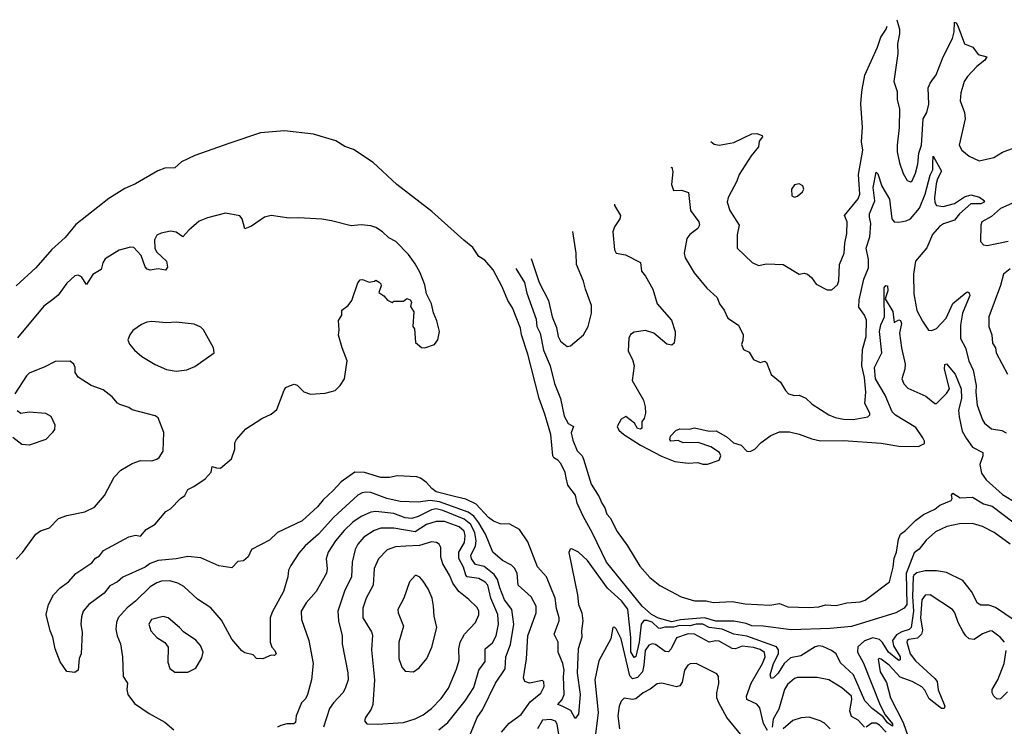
# Model space of a CAD drawing. Extents: x 2087054 to 2277909, y 548907 to 753496.
# Tile 330 of 444: x 2157287 to 2163309, y 709431 to 713752. Entities that reach past the tile are written whole.
import ezdxf

# ---------------------------------------------------------------- set-up
doc = ezdxf.new("R2010")
doc.units = 0

msp = doc.modelspace()

# ---------------------------------------------------------------- linework, layer by layer
at = {"layer": '0CON20XD'}
for points in [[(2162652.6, 713752.2), (2162667.7, 713695), (2162668.7, 713665), (2162656.4, 713605), (2162657.9, 713545), (2162632.7, 713375), (2162653.2, 713313.2), (2162654.3, 713264.3), (2162668.1, 713205), (2162666.7, 713093.3), (2162653.8, 712985), (2162654.6, 712945), (2162667.4, 712877.4), (2162691.5, 712811.5), (2162715, 712768.8), (2162735, 712760), (2162745, 712766.7), (2162765, 712813.8), (2162781.1, 712868.9), (2162785.9, 712935), (2162801.8, 712985), (2162813.5, 713145), (2162836.2, 713185), (2162847.7, 713235), (2162843.5, 713335), (2162855.4, 713365), (2162892.7, 713415), (2162935, 713525.8), (2162992.9, 713637.1), (2163002.7, 713677.3), (2163005, 713736.2), (2163015, 713734), (2163024.4, 713715), (2163065.6, 713605.6), (2163116.7, 713585), (2163150.3, 713540.3), (2163202.5, 713525), (2163190.6, 713505), (2163140.9, 713465), (2163083.1, 713405), (2163063.3, 713375), (2163054.5, 713345), (2163043.3, 713305), (2163039.5, 713255), (2163065.6, 713185.6), (2163070.6, 713145), (2163033.8, 712985), (2163050, 712955), (2163095, 712916.7), (2163155, 712890), (2163245, 712910), (2163298.1, 712941.9), (2163425, 712988.9)], [(2161514.7, 713008.2), (2161535, 712990), (2161565, 712984.3), (2161655, 713000.5), (2161765, 713054.2), (2161796.1, 713056.1), (2161827.5, 713045), (2161830, 713035), (2161810.7, 713009.3), (2161806.2, 712975), (2161761.1, 712918.9), (2161687.8, 712805), (2161673.3, 712765), (2161620.8, 712665), (2161614.5, 712635.5), (2161631.4, 712585), (2161686.7, 712495), (2161674.5, 712435.5), (2161675.8, 712355), (2161767.2, 712267.2), (2161805, 712249.4), (2161855, 712260), (2161955.8, 712255.8), (2162055, 712196.2), (2162085, 712202), (2162105, 712196.2), (2162130, 712175), (2162157.5, 712135), (2162225, 712100), (2162255, 712100), (2162288.7, 712131.3), (2162298.1, 712155), (2162301.8, 712255), (2162329.1, 712325), (2162333.1, 712385), (2162346.4, 712445), (2162347.8, 712515), (2162330.8, 712555), (2162415, 712657.5), (2162424.6, 712685), (2162417.1, 712805), (2162443.2, 712955), (2162435.8, 713005), (2162442.2, 713095), (2162431.6, 713235), (2162434.7, 713265.3), (2162438.9, 713325), (2162456.7, 713413.3), (2162534.6, 713585), (2162554.7, 713645.3), (2162587.5, 713695), (2162591.8, 713712.4)], [(2163344.9, 710544.9), (2163246.9, 710616.9), (2163175, 710652.9), (2163115, 710670.3), (2163035, 710668.7), (2162957.7, 710652.3), (2162888.9, 710621.1), (2162830.4, 710569.6), (2162789.2, 710515), (2162758.3, 710491.7), (2162709, 710365), (2162712.8, 710175), (2162696.1, 710153.9), (2162645, 710125.2), (2162375, 710041.9), (2162245, 710028.1), (2162005, 710021.6), (2161835, 710042.9), (2161765, 710044.5), (2161730.3, 710060.3), (2161655, 710074.1), (2161545, 710073), (2161475, 710093.5), (2161328.9, 710081.1), (2161275, 710070.4), (2161195, 710091.2), (2161151, 710115), (2161094.8, 710165), (2160876.4, 710435), (2160791.1, 710611.1), (2160732.7, 710715), (2160697, 710795), (2160686.7, 710845), (2160639.2, 710905), (2160629.8, 710949.8), (2160622.8, 710982.8), (2160597.4, 711037.4), (2160578.5, 711058.5), (2160553.4, 711073.4), (2160547.8, 711085), (2160535.3, 711215), (2160499.5, 711339.5), (2160463.7, 711435), (2160396, 711706), (2160356, 711824), (2160350.6, 711865), (2160300.8, 711990.8), (2160272.4, 712035), (2160238.6, 712118.6), (2160182.7, 712222.7), (2160131.9, 712281.9), (2160096.2, 712305), (2160058.9, 712358.9), (2160003.5, 712403.5), (2159808.4, 712578.4), (2159594.7, 712745), (2159449, 712879), (2159328.2, 712958.2), (2159275, 712975.9), (2159220.5, 713010.5), (2159085, 713051.6), (2158906.5, 713073.5), (2158759, 713061), (2158571.9, 712998.1), (2158357.8, 712922.2), (2158277.6, 712882.4), (2158235, 712846.2), (2158175, 712843.9), (2158131.8, 712828.2), (2157995, 712748.2), (2157930.3, 712719.7), (2157831.5, 712658.5), (2157630.3, 712499.7), (2157565, 712420.5), (2157482.8, 712347.2), (2157385.3, 712235), (2157265, 712124.8)], [(2161271, 712849.3), (2161275, 712850), (2161282.5, 712822.5), (2161274.4, 712744.4), (2161285, 712707.5), (2161335, 712710), (2161376.7, 712695), (2161390.6, 712585), (2161440.6, 712515), (2161445.6, 712495), (2161433.8, 712476.2), (2161385, 712438.1), (2161367.5, 712415), (2161350.6, 712325), (2161357.1, 712295), (2161413.2, 712203.2), (2161490.3, 712110.3), (2161552.6, 712052.6), (2161568, 712015), (2161596.8, 711976.8), (2161617.7, 711927.7), (2161684.1, 711884.1), (2161712.9, 711825), (2161709.4, 711790.6), (2161700.8, 711765), (2161713.3, 711735), (2161748.3, 711718.3), (2161775, 711673.8), (2161815, 711656.2), (2161845, 711663.3), (2161855, 711656.7), (2161883.2, 711583.2), (2161940, 711535), (2161970, 711485), (2161990, 711465), (2162025, 711454.2), (2162055, 711456.2), (2162095, 711436.7), (2162135, 711400), (2162235, 711335.6), (2162275, 711320), (2162325, 711309.6), (2162385, 711307.3), (2162475, 711324.4), (2162485.7, 711335), (2162486.7, 711345), (2162456.5, 711405), (2162461.8, 711475), (2162453.4, 711565), (2162438.2, 711635), (2162441.2, 711735), (2162464.1, 711815), (2162466, 711915), (2162454, 711945), (2162419.8, 711995), (2162420.6, 712039.4), (2162451, 712165), (2162478.2, 712235), (2162478.4, 712285), (2162464.3, 712355), (2162486.2, 712425), (2162493.6, 712505), (2162483.8, 712545), (2162485.3, 712565), (2162517.3, 712645), (2162507.9, 712725), (2162525, 712820), (2162535, 712810), (2162559.1, 712735), (2162607.1, 712655), (2162621.5, 712535), (2162636.5, 712516.5), (2162665, 712513.5), (2162708.2, 712521.8), (2162735, 712535.3), (2162789.6, 712600.4), (2162825.5, 712684.5), (2162855, 712801.4), (2162871.8, 712835), (2162871.6, 712875), (2162875, 712917.5), (2162924.4, 712825), (2162900.4, 712779.6), (2162891.4, 712748.6), (2162882.1, 712662.1), (2162884.7, 712634.7), (2162895.4, 712615.4), (2162935, 712609.6), (2163005, 712628), (2163065, 712668.1), (2163105, 712681.2), (2163157.4, 712667.4), (2163188.8, 712645), (2163182.5, 712635), (2163165, 712626.4), (2163105, 712626.5), (2163035.4, 712565), (2163004.2, 712525.8), (2162937, 712503), (2162912.2, 712487.8), (2162871, 712439), (2162835, 712356.2), (2162766.2, 712275), (2162753.6, 712196.4), (2162755.3, 712075), (2162775, 711974), (2162808.5, 711908.5), (2162845, 711852.5), (2162865, 711851.1), (2162895, 711863.5), (2162952.7, 711927.3), (2162995, 712017.5), (2163075, 712084), (2163085, 712088.1), (2163095, 712082), (2163098.5, 712065), (2163052.9, 711957.1), (2163040.9, 711885), (2163041.8, 711801.8), (2163071.8, 711745), (2163092.9, 711665), (2163118.8, 711608.8), (2163136.7, 711515), (2163134.1, 711474.1), (2163144.1, 711394.1), (2163175.6, 711305), (2163187.1, 711285), (2163230.7, 711250.7), (2163295, 711239.1), (2163320.8, 711225)], [(2162025, 712667.5), (2162045, 712672.5), (2162075, 712700), (2162082.5, 712715), (2162076.4, 712736.4), (2162055, 712747.5), (2162025, 712742.5), (2162006.7, 712715), (2162010, 712675), (2162025, 712667.5)], [(2160925.4, 712624), (2160925.4, 712615), (2160962.5, 712555), (2160958.1, 712535), (2160925, 712485.8), (2160913.9, 712455), (2160924.4, 712344.4), (2160935, 712324), (2160993.3, 712315), (2161085, 712266.7), (2161090.6, 712215), (2161115, 712184), (2161158.9, 712105), (2161185.7, 712015), (2161274.3, 711914.3), (2161295.6, 711845), (2161295.6, 711825), (2161289.2, 711775), (2161275, 711762.5), (2161245, 711767.5), (2161166.1, 711836.1), (2161115, 711852.4), (2161045, 711840.3), (2161023.6, 711826.4), (2161011.9, 711805), (2161008.8, 711725), (2161034.2, 711674.2), (2161045.5, 711635), (2161033.1, 711545), (2161102.2, 711425), (2161112.9, 711385), (2161114, 711345), (2161105.9, 711314.1), (2161092.5, 711295), (2161092.5, 711255), (2161085, 711247.5), (2161065, 711252.5), (2161046.7, 711285), (2160995, 711325.6), (2160965, 711309.4), (2160941.1, 711265), (2160951.7, 711241.7), (2160981.2, 711215), (2161085, 711150), (2161213.2, 711083.2), (2161295, 711050), (2161375, 711040), (2161435, 711044.2), (2161465.9, 711034.1), (2161493, 711033), (2161565, 711058.8), (2161576, 711085), (2161566.7, 711105), (2161515, 711140), (2161436.4, 711166.4), (2161345, 711163.8), (2161315, 711178), (2161270, 711175), (2161262.5, 711185), (2161267.5, 711205), (2161300.9, 711239.1), (2161325, 711250), (2161381.2, 711248.8), (2161415, 711256), (2161505, 711235.8), (2161547.3, 711237.3), (2161615, 711200), (2161652.5, 711165), (2161700.5, 711150.5), (2161735, 711113.8), (2161755, 711111.2), (2161784.3, 711125.7), (2161822.6, 711167.4), (2161880.2, 711209.8), (2161935, 711231.1), (2161995, 711231.5), (2162055, 711218.1), (2162131.7, 711188.3), (2162185.7, 711175.7), (2162325, 711178.8), (2162555, 711163.3), (2162665, 711144.7), (2162785, 711142.1), (2162820.6, 711159.4), (2162821.1, 711175), (2162811.8, 711195), (2162768.5, 711258.5), (2162644.2, 711334.2), (2162623.3, 711353.3), (2162580.4, 711455), (2162521.6, 711555), (2162515.8, 711625), (2162561.1, 711715), (2162546.6, 711845), (2162554, 711886), (2162575.5, 711935), (2162574.2, 712044.2), (2162575, 712113.3), (2162585, 712126.4), (2162595, 712123.8), (2162596.8, 712095), (2162580, 712045), (2162627.1, 711967.1), (2162635, 711900), (2162665, 711917.5), (2162675, 711912.5), (2162680.8, 711895), (2162667.3, 711835), (2162680, 711745), (2162703.3, 711645), (2162700.9, 711615), (2162682.7, 711555), (2162695.4, 711525), (2162718.7, 711498.7), (2162829.1, 711449.1), (2162885, 711405.6), (2162895, 711404.4), (2162954.7, 711465.3), (2162973.6, 711495), (2162942.6, 711615), (2162945, 711644), (2162955, 711648.1), (2163008.9, 711585), (2163045.4, 711495.4), (2163047, 711435), (2163029.7, 711365), (2163033.6, 711323.6), (2163052.4, 711235), (2163075, 711192.1), (2163115, 711137.1), (2163177.3, 711105), (2163177.3, 711085), (2163158.5, 711031.5), (2163168.8, 710978.8), (2163199.2, 710939.2), (2163297.5, 710847.5), (2163385, 710796.5)], [(2163355, 712627.2), (2163285, 712598.3), (2163231.1, 712548.9), (2163172.5, 712515), (2163165.8, 712495), (2163163.3, 712395), (2163182.5, 712375), (2163205, 712370.8), (2163332.6, 712397.4)], [(2158468.9, 710428.9), (2158395, 710461.4), (2158315, 710468.6), (2158245, 710454.4), (2158135, 710445.6), (2158085, 710425.7), (2158055, 710403.1), (2157917.6, 710342.4), (2157886.2, 710315), (2157839.4, 710290.6), (2157804.2, 710245), (2157710, 710175), (2157675.8, 710135), (2157665, 710100), (2157661.1, 710055), (2157669.4, 710005), (2157664, 709875), (2157650, 709845), (2157643.8, 709775), (2157625, 709760), (2157575, 709766.2), (2157534, 709825), (2157504.2, 709905), (2157490.8, 709975), (2157472.5, 710015), (2157450, 710115), (2157464, 710175), (2157493.8, 710235), (2157535, 710276.7), (2157585.9, 710314.1), (2157631.2, 710365), (2157729.3, 710430.7), (2157750.5, 710459.5), (2157775, 710473.3), (2157800, 710505), (2157955, 710590), (2157995, 710600), (2158026.1, 710593.9), (2158060, 710635), (2158115, 710667.5), (2158180, 710745), (2158209.1, 710760.9), (2158271.2, 710825), (2158297, 710843), (2158315, 710880), (2158352.7, 710897.3), (2158422.5, 710945), (2158457.5, 710985), (2158465, 711020), (2158490.7, 711010.7), (2158515, 711010), (2158583, 711067), (2158603.3, 711125), (2158602.5, 711165), (2158612.9, 711185), (2158669.4, 711250.6), (2158767.3, 711312.7), (2158825, 711338.8), (2158860.8, 711369.2), (2158904.1, 711485.9), (2158915, 711502.5), (2158936.4, 711513.6), (2158965, 711522.5), (2158985, 711517.5), (2159025, 711476.7), (2159065, 711462.5), (2159155, 711468), (2159216.7, 711485), (2159246.7, 711515), (2159273.3, 711555), (2159290, 711665), (2159258.8, 711745), (2159237, 711823), (2159241.2, 711855), (2159237, 711913), (2159256.7, 711945), (2159257.5, 711975), (2159295.7, 712004.3), (2159318.8, 712035), (2159355, 712142.5), (2159369.3, 712160.7), (2159383, 712163), (2159425, 712147.5), (2159457, 712153), (2159465, 712160), (2159485, 712147.5), (2159496.1, 712136.1), (2159497.5, 712125), (2159483, 712083), (2159515, 712062.5), (2159537, 712037), (2159565, 712022.5), (2159575, 712030), (2159635, 712030), (2159655, 712047.5), (2159675, 712040), (2159682.5, 712025), (2159678.3, 711998.3), (2159697.5, 711965), (2159692.5, 711875), (2159701.7, 711861.7), (2159708.3, 711778.3), (2159745, 711746.7), (2159765, 711746.2), (2159824.2, 711765.8), (2159845, 711793.8), (2159855.5, 711844.5), (2159838.8, 711911.2), (2159818.7, 711958.7), (2159805.6, 712015), (2159774.3, 712075), (2159765, 712130), (2159737.1, 712205), (2159705, 712259.2), (2159665, 712315.6), (2159587.1, 712395), (2159545, 712417.8), (2159505.3, 712455.3), (2159465, 712480.5), (2159435, 712491.5), (2159375, 712498.5), (2159315, 712491.1), (2159195, 712522.5), (2159135, 712531.8), (2158995, 712541.2), (2158935, 712538.9), (2158825, 712554.4), (2158785.4, 712544.6), (2158705, 712488.5), (2158665, 712474), (2158647.5, 712535), (2158633.6, 712553.6), (2158545, 712568.2), (2158435, 712540.4), (2158385, 712519.1), (2158322, 712465), (2158285, 712423.8), (2158245, 712452.9), (2158209.3, 712459.3), (2158152.5, 712447.5), (2158126.2, 712433.8), (2158111.1, 712405), (2158113.3, 712353.3), (2158125, 712330.6), (2158184.6, 712274.6), (2158191.4, 712238.6), (2158179.7, 712220.3), (2158135, 712228.8), (2158085, 712220.5), (2158066.4, 712226.4), (2158055, 712241.2), (2158030.5, 712310.5), (2157985, 712358.5), (2157965, 712361.1), (2157895, 712343.5), (2157810.7, 712289.3), (2157796.5, 712265), (2157785, 712223.8), (2157735, 712194.2), (2157695, 712132.5), (2157665, 712180), (2157645, 712190), (2157625, 712186.2), (2157575, 712141.8), (2157522.2, 712067.8), (2157488.9, 712041.1), (2157435, 712000), (2157274.1, 711805.9)], [(2160416, 712292.1), (2160463.8, 712145), (2160520.9, 712035), (2160544.6, 711935), (2160570.8, 711870.8), (2160580.4, 711815), (2160595, 711787.1), (2160635, 711753.3), (2160655, 711756.7), (2160735.7, 711825), (2160763.1, 711876.9), (2160783.4, 711956.6), (2160783.5, 712005), (2160746.9, 712105), (2160736.1, 712153.9), (2160693, 712255), (2160690.2, 712325), (2160670.1, 712457.7)], [(2160320.6, 712230), (2160374.8, 712145), (2160389, 712079), (2160445, 711920.8), (2160449.5, 711875), (2160469.6, 711835), (2160491.2, 711731.2), (2160531, 711635), (2160558, 711528), (2160595, 711435.6), (2160617.8, 711327.8), (2160642.5, 711282.5), (2160673.8, 711265), (2160660.3, 711225), (2160670.9, 711180.9), (2160696.3, 711116.3), (2160727.3, 711085), (2160736.4, 711063.6), (2160782.7, 710912.7), (2160831.1, 710835), (2160846.7, 710795), (2160866.1, 710766.1), (2160878, 710728), (2160898.8, 710705), (2160942, 710622), (2161005.2, 710535), (2161080.1, 710410.1), (2161140.3, 710340.3), (2161201.4, 710291.4), (2161332.1, 710222.1), (2161415, 710197.3), (2161485, 710197.8), (2161527.7, 710187.7), (2161645, 710194.3), (2161725, 710179.6), (2161875, 710172.7), (2161935, 710182.6), (2161985, 710161), (2162115, 710157.2), (2162175, 710161.3), (2162215, 710174.3), (2162279.8, 710170.2), (2162346.2, 710185), (2162427.3, 710192.7), (2162457.2, 710202.8), (2162606.5, 710313.5), (2162630.2, 710405), (2162635, 710459.2), (2162649, 710495), (2162662, 710575), (2162673.4, 710606.6), (2162705, 710627.9), (2162765, 710688.8), (2162815, 710725.2), (2162885, 710759.7), (2162915, 710782.5), (2162985, 710811.4), (2162990, 710825), (2162986.2, 710845), (2162995, 710856), (2163039.1, 710829.1), (2163115, 710831.3), (2163181.9, 710791.9), (2163235, 710776.8), (2163362.2, 710682.2)], [(2163345, 712228.9), (2163303.6, 712195), (2163285.9, 712125.9), (2163214.5, 711935), (2163214.4, 711875), (2163233.1, 711825), (2163237.8, 711775), (2163254.3, 711745), (2163258.6, 711715), (2163328.5, 711585)], [(2158245, 711603.3), (2158309.3, 711610.7), (2158357.7, 711632.3), (2158477.5, 711715), (2158472.5, 711745), (2158411.2, 711855), (2158395, 711871.2), (2158355, 711889.2), (2158245, 711901.4), (2158185, 711898.8), (2158095.8, 711905.8), (2158065, 711902.5), (2158031.5, 711888.5), (2157978.8, 711851.2), (2157960, 711825), (2157948.8, 711795), (2157957.7, 711767.7), (2157990.3, 711730.3), (2158035, 711693.3), (2158115, 711643.3), (2158185, 711613.3), (2158245, 711603.3)], [(2157265, 710453.3), (2157305, 710493.3), (2157385, 710605.8), (2157415, 710627.1), (2157468.8, 710645), (2157525, 710700.8), (2157575, 710720.8), (2157685, 710742.5), (2157745, 710770.8), (2157805, 710841.4), (2157865.5, 710954.5), (2157905, 710998), (2157975, 711038), (2158025, 711056.7), (2158095, 711054), (2158125, 711063.8), (2158140, 711075), (2158165.6, 711114.4), (2158167.7, 711227.7), (2158135, 711317.5), (2158115, 711330), (2157975, 711366.7), (2157955, 711380), (2157899.3, 711399.3), (2157885, 711407.5), (2157853.3, 711445), (2157797.6, 711487.6), (2157725, 711514.2), (2157645, 711566.7), (2157626.7, 711595), (2157626.2, 711625), (2157618.8, 711645), (2157595, 711663.3), (2157505, 711662), (2157441.7, 711628.3), (2157345, 711591.2), (2157328.8, 711575), (2157258, 711465)], [(2157272, 711362), (2157295, 711346), (2157345, 711353.8), (2157445, 711346.2), (2157478.3, 711328.3), (2157502.5, 711275), (2157500, 711245), (2157486.7, 711225), (2157446.1, 711183.9), (2157345, 711150), (2157300, 711155), (2157245, 711198)], [(2163369.2, 710079.2), (2163255, 710156.9), (2163215, 710170.7), (2163165, 710172.2), (2163145, 710183.1), (2163107.8, 710255), (2163055, 710321.9), (2162955, 710371.2), (2162895, 710382.3), (2162825, 710380.8), (2162775, 710369.8), (2162755, 710355.2), (2162751.1, 710345), (2162747.4, 710225), (2162753.6, 710135), (2162738.5, 710035), (2162726.3, 710023.7), (2162681.7, 710008.3), (2162650.3, 709989.7), (2162624.4, 709955.6), (2162632.1, 709922.1), (2162671.9, 709855), (2162673.2, 709836.8), (2162665, 709832.7), (2162655, 709839.1), (2162600.7, 709885), (2162564.3, 709944.3), (2162545, 709961.5), (2162505, 709971.6), (2162455, 709953), (2162413.9, 709916.1), (2162412, 709885), (2162447.2, 709817.2), (2162549.5, 709559.5), (2162581, 709501), (2162625, 709445.4), (2162625, 709432.2), (2162595, 709452.2), (2162569.2, 709489.2), (2162500.7, 709540.7), (2162456.4, 709586.4), (2162386.5, 709745), (2162308.2, 709818.2), (2162281.4, 709875), (2162253.2, 709895), (2162199.4, 709919.4), (2162175, 709922.8), (2162152.8, 709917.2), (2162065, 709862.4), (2162001.2, 709848.8), (2161963, 709815), (2161926.7, 709755), (2161898.3, 709728.3), (2161884.2, 709724.2), (2161876.5, 709745), (2161898.2, 709815), (2161927.6, 709875), (2161928.6, 709898.6), (2161916, 709916), (2161735, 709982.4), (2161654, 709995), (2161584.3, 710024.3), (2161505, 710034.9), (2161465, 710055.3), (2161425, 710054.6), (2161385, 710045.5), (2161325, 710047.7), (2161285, 710036.5), (2161233, 710037), (2161205, 710029.5), (2161195, 710031.2), (2161155, 710067.6), (2161125, 710078.5), (2161105, 710077.3), (2161088.6, 710055), (2161076.5, 709945), (2161055, 709858), (2161045, 709852.3), (2161025.9, 709885.9), (2161024.4, 709974.4), (2161006.3, 710146.3), (2160968.7, 710198.7), (2160882.6, 710275), (2160759.4, 710445), (2160705, 710495.4), (2160665, 710515.7), (2160653.3, 710515), (2160645.8, 710494.2), (2160698, 710235), (2160704.2, 710175), (2160724.4, 710124.4), (2160732.3, 710075), (2160723.1, 710015), (2160724.5, 709975), (2160702.9, 709905), (2160697.4, 709755), (2160714.6, 709625), (2160704, 709505), (2160685, 709478.8), (2160657.9, 709527.9), (2160605, 709554.7), (2160577.5, 709565), (2160605, 709594.3), (2160617.5, 709625), (2160612.6, 709735), (2160617.7, 709775), (2160609.6, 709815), (2160581, 709885), (2160579.7, 709945), (2160555.3, 709995), (2160585.9, 710075), (2160587.3, 710095), (2160571.1, 710151.1), (2160563, 710215), (2160508.9, 710345), (2160455, 710405.3), (2160395, 710559.4), (2160344.5, 710634.5), (2160285, 710667.5), (2160225, 710670), (2160185, 710685.5), (2160155, 710708.8), (2160078.4, 710788.4), (2160015, 710820.2), (2159955.2, 710835.2), (2159833.6, 710865), (2159807.1, 710885), (2159775, 710921.8), (2159738.3, 710948.3), (2159716.1, 710956.1), (2159595, 710962.5), (2159547.9, 710952.1), (2159495, 710953.2), (2159395, 710983.4), (2159335.9, 710984.1), (2159253.1, 710926.9), (2159205, 710872.5), (2159143.4, 710816.6), (2159107.8, 710772.2), (2159015, 710687.1), (2158864.1, 710615.9), (2158815, 710570), (2158705, 710512.5), (2158683.6, 710466.4), (2158655, 710442.5), (2158620.3, 710439.7), (2158585, 710400), (2158505, 710412.5), (2158468.9, 710428.9)], [(2160234.6, 709395), (2160280.4, 709449.6), (2160355, 709502.2), (2160409, 709581), (2160475, 709632.9), (2160495.5, 709675), (2160492.5, 709702.5), (2160485, 709711.2), (2160404.3, 709694.3), (2160375.8, 709705.8), (2160368.1, 709728.1), (2160386.3, 709843.7), (2160395.7, 709984.3), (2160446.7, 710125), (2160446.9, 710165), (2160415, 710222), (2160335.7, 710295), (2160330, 710365), (2160316.4, 710396.4), (2160295, 710416.4), (2160240.6, 710445), (2160181.1, 710495), (2160135.2, 710605), (2160095.3, 710675.3), (2160065.7, 710715.7), (2160029.8, 710739.8), (2159855, 710804.2), (2159798.4, 710811.6), (2159725, 710802.1), (2159615, 710804.7), (2159533.2, 710823.2), (2159435, 710860), (2159405, 710863.5), (2159381, 710859), (2159355.2, 710844.8), (2159209.4, 710710.6), (2159115.4, 710605), (2159032.9, 710535), (2158995, 710489.2), (2158946.2, 710413.8), (2158931.5, 710385), (2158927.5, 710345), (2158901.5, 710255), (2158831.7, 710128.3), (2158820, 710095), (2158820, 709945), (2158830, 709915), (2158848, 709895), (2158855.6, 709874.4), (2158845, 709863.8), (2158825, 709866.7), (2158775, 709843.8), (2158736.1, 709846.1), (2158715, 709868.8), (2158665, 709880), (2158645, 709892), (2158583.8, 709963.8), (2158520.6, 710080.6), (2158455.8, 710155), (2158375, 710208.6), (2158290.6, 710285), (2158255, 710306.2), (2158205, 710320), (2158155, 710317.7), (2158125, 710308.7), (2158085, 710282.9), (2157995, 710195.4), (2157943.8, 710155), (2157889.2, 710095), (2157878.5, 710065), (2157874.6, 710025), (2157883.3, 709983.3), (2157904.5, 709935), (2157916.9, 709855), (2157919.5, 709735), (2157947.3, 709695), (2157942.2, 709655), (2157949.1, 709625), (2157989.8, 709569.8), (2158079.1, 709509.1), (2158175.6, 709455.6), (2158229.7, 709409.7)], [(2160223.1, 710276.9), (2160208.9, 710328.9), (2160188.6, 710358.6), (2160127.5, 710407.5), (2160075, 710421.1), (2160049.8, 710455), (2160045.7, 710475), (2160074.8, 710535), (2160079.2, 710565), (2160071.4, 710615), (2160046, 710666), (2160005, 710698.5), (2159875, 710750.7), (2159835, 710760), (2159805, 710754.5), (2159725, 710713.3), (2159685, 710701), (2159645, 710705.2), (2159575, 710731.7), (2159465, 710744.7), (2159435, 710740.3), (2159375, 710714.1), (2159325, 710678.7), (2159271, 710629), (2159219.1, 710565), (2159174.6, 710495), (2159162.1, 710455), (2159167.7, 710395), (2159162.7, 710367.3), (2159100.5, 710255), (2159038.9, 710185), (2159008.1, 710135), (2159010, 710085), (2159055.4, 709955.4), (2159081.8, 709815), (2159072.5, 709715), (2159046.8, 709625), (2159035, 709599.4), (2159011.5, 709575), (2158977.5, 709495), (2158975, 709454), (2158963.3, 709446.7), (2158920, 709445), (2158884.3, 709435.7), (2158864.1, 709425.9)], [(2159851.2, 709408.8), (2159905, 709454.5), (2160012.5, 709587.5), (2160065, 709668.6), (2160094.8, 709775.2), (2160135, 709826.2), (2160134.5, 709905), (2160178.8, 709941.2), (2160200.4, 709985), (2160215.8, 710055), (2160212.2, 710115), (2160169, 710215), (2160151.2, 710295), (2160135, 710311.9), (2160095, 710335.3), (2160024.3, 710344.3), (2160015.8, 710355.8), (2160002.3, 710405), (2159972, 710458), (2159972.7, 710495), (2160008.3, 710555), (2160011.7, 710595), (2160005, 710624.4), (2159975, 710651.7), (2159885, 710682.6), (2159835, 710684.2), (2159775, 710666), (2159705, 710619.5), (2159575, 710641.9), (2159495, 710641.8), (2159455, 710628.5), (2159391.7, 710588.3), (2159355.2, 710544.8), (2159338.7, 710511.3), (2159319.6, 710435), (2159317.1, 710342.9), (2159275, 710264), (2159233.9, 710135), (2159236.9, 710075), (2159259.6, 709985), (2159259.1, 709935), (2159295, 709757.5), (2159296.5, 709715), (2159277.3, 709662.7), (2159263.3, 709635), (2159205.9, 709574.1), (2159181.1, 709538.9), (2159144.7, 709425.3)], [(2159475, 709444.4), (2159635.4, 709454.6), (2159705, 709476.4), (2159755, 709501.8), (2159805, 709540), (2159865, 709600.6), (2159909.4, 709665), (2159959.1, 709780.9), (2159975.4, 709835), (2159973.1, 709905), (2159980.9, 709945), (2160008.5, 709995), (2160075.5, 710065), (2160095, 710112.5), (2160094.6, 710135), (2160085, 710158.1), (2160035, 710207.1), (2159973.3, 710255), (2159936.2, 710306.2), (2159915.9, 710355), (2159874.2, 710425), (2159863.5, 710465), (2159862.2, 710525), (2159852.5, 710545), (2159835.4, 710555.4), (2159805, 710560), (2159733, 710537), (2159648.2, 710531.8), (2159585, 710528.7), (2159535, 710510.9), (2159481.1, 710455), (2159454.7, 710395.3), (2159448.9, 710295), (2159405.4, 710215), (2159385, 710152.5), (2159385.5, 710095), (2159438.3, 710008.3), (2159445, 709987.5), (2159438.3, 709898.3), (2159456.9, 709715), (2159447.8, 709565), (2159437.1, 709535), (2159402, 709485), (2159396.2, 709465), (2159410, 709445), (2159475, 709444.4)], [(2159695, 709764.2), (2159730.7, 709789.3), (2159776.7, 709845), (2159807.9, 709915), (2159837.5, 710035), (2159821.1, 710105), (2159818.9, 710165), (2159809.5, 710215), (2159785, 710271.2), (2159755, 710318.8), (2159735, 710343.3), (2159715, 710353.3), (2159705, 710352.5), (2159672, 710315), (2159635.6, 710215), (2159600, 710145), (2159601.4, 710125), (2159633.9, 710043.9), (2159606.7, 709945), (2159606.9, 709845), (2159625, 709793.3), (2159645, 709768.8), (2159695, 709764.2)], [(2160044.5, 709385.5), (2160084.5, 709485), (2160117.6, 709532.4), (2160196.9, 709695), (2160256.8, 709783.2), (2160260, 709855), (2160289, 709931), (2160310, 710055), (2160297.4, 710145), (2160253, 710205), (2160223.1, 710276.9)], [(2163310.8, 709945), (2163284, 709975), (2163235, 710012.5), (2163225, 710014.2), (2163175, 709995.7), (2163125, 709962.2), (2163095, 709965.6), (2163074, 709984), (2163058.5, 710008.5), (2163027.8, 710065), (2163007.1, 710125), (2162992.5, 710145), (2162855, 710235.6), (2162825, 710232.5), (2162804.7, 710205.3), (2162796.1, 710095), (2162808.7, 710018.7), (2162803, 709995), (2162779.2, 709970.8), (2162725, 709960.9), (2162714.4, 709955), (2162713.6, 709945), (2162733.9, 709875), (2162765, 709831.1), (2162885, 709723.2), (2162898.4, 709705), (2162904.8, 709654.8), (2162945.4, 709555), (2162940.9, 709539.1), (2162925, 709539.2), (2162849.1, 709599.1), (2162822.7, 709652.7), (2162805, 709671.7), (2162745, 709704.5), (2162671.3, 709731.3), (2162605, 709805.3), (2162555, 709840.6), (2162545, 709845.7), (2162538.3, 709841.7), (2162549.2, 709765), (2162589.5, 709699.5), (2162612.3, 709605), (2162691, 709455), (2162750.2, 709285)], [(2158235, 709762), (2158315, 709762.5), (2158364.2, 709785.8), (2158401.3, 709848.7), (2158410, 709885), (2158393.5, 709925), (2158365, 709956.7), (2158288.7, 710008.7), (2158265, 710035.8), (2158195, 710094.4), (2158165, 710102.9), (2158094, 710085), (2158077.1, 710055), (2158090, 710015), (2158125, 709974.3), (2158175, 709944), (2158194.2, 709915), (2158193, 709823), (2158206, 709785), (2158235, 709762)], [(2161861.3, 709405), (2161837.3, 709447.3), (2161814.8, 709544.8), (2161795, 709566.9), (2161734.7, 709594.7), (2161732.1, 709615), (2161760.7, 709695), (2161830.3, 709815), (2161846.7, 709855), (2161843, 709883), (2161815, 709901.1), (2161775, 709913), (2161705, 709920.8), (2161665, 709905.3), (2161645, 709906.7), (2161565, 709951.8), (2161545, 709953.8), (2161505, 709944.6), (2161415, 709994.5), (2161375, 709995.9), (2161305, 709971.4), (2161271.9, 709905), (2161255, 709886.1), (2161235, 709888.1), (2161175, 709932), (2161155, 709934.6), (2161135, 709927.3), (2161112.5, 709895), (2161105.4, 709804.6), (2161095.9, 709765), (2161065, 709730.2), (2161035, 709721.2), (2161019, 709739), (2160965.3, 709965.3), (2160935, 710027.5), (2160925, 710037.5), (2160913.9, 710036.1), (2160902.5, 709965), (2160828.7, 709831.3), (2160805.3, 709715), (2160824.2, 709515), (2160805, 709350)], [(2163328.3, 709641.7), (2163285, 709598.5), (2163265, 709597.5), (2163245.2, 709615.2), (2163235.8, 709635), (2163235.3, 709655), (2163270.2, 709715), (2163307.7, 709815), (2163320.6, 709895)], [(2161695, 709383.1), (2161613.1, 709485), (2161562.5, 709575), (2161551.8, 709605), (2161551.5, 709635), (2161563.2, 709693.2), (2161561.4, 709735), (2161551.3, 709751.3), (2161515, 709771.1), (2161425, 709814.4), (2161387.8, 709812.2), (2161374.3, 709805), (2161353.3, 709775), (2161338.3, 709701.7), (2161325, 709678.8), (2161305, 709672), (2161215, 709693.8), (2161185, 709690), (2161142.6, 709657.4), (2161100, 709635), (2161055, 709598.2), (2161034.7, 709594.7), (2160985, 709602.5), (2160965.5, 709584.5), (2160954.4, 709555), (2160945.5, 709495), (2160956.2, 709415)], [(2162455, 709426.5), (2162415, 709469.1), (2162375, 709490.9), (2162364.8, 709525), (2162377.1, 709595), (2162373.8, 709615), (2162315, 709666.5), (2162235, 709715.6), (2162165, 709729.5), (2162045, 709729.4), (2162025, 709722.5), (2161984, 709686), (2161964.3, 709655.7), (2161929.5, 709535), (2161896.2, 709473.8), (2161889.8, 709425)], [(2160592.8, 709332.8), (2160574.7, 709444.7), (2160565, 709463.3), (2160535, 709473.1), (2160485, 709468.8), (2160454.8, 709415.2)], [(2162244.2, 709415), (2162209.5, 709449.5), (2162183.3, 709465), (2162115, 709486.9), (2162067.6, 709482.4), (2162015, 709466.5), (2161957.1, 709415)], [(2162586.6, 709395), (2162545, 709438), (2162525, 709450.2), (2162499.1, 709450.9), (2162465, 709426.5)]]:
    msp.add_lwpolyline(points, dxfattribs=at)

doc.saveas('drawing.dxf')
